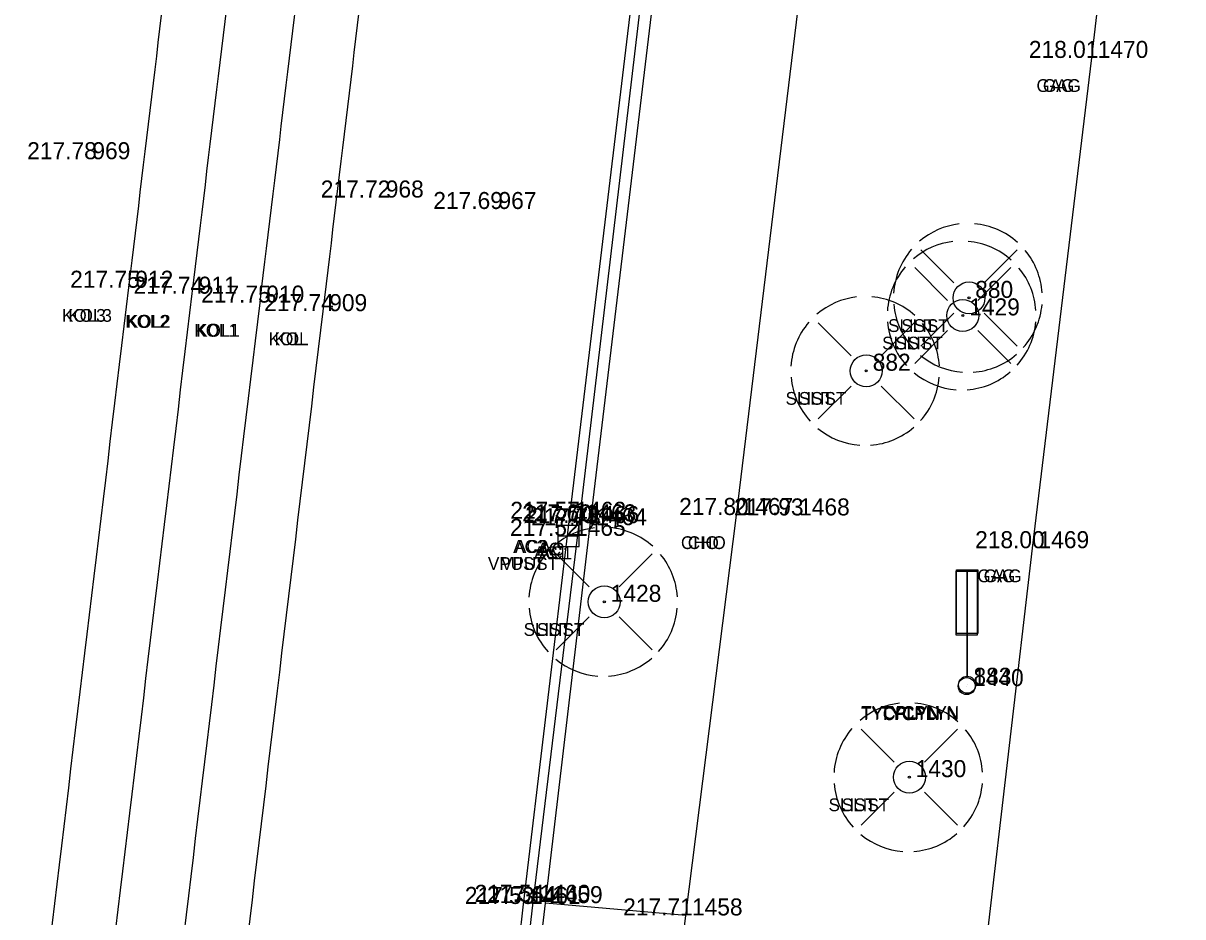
# Model space of a CAD drawing. Extents: x -471047 to -470889, y -1102859 to -1102000.
# Drawn here: x -470980 to -470952.73, y -1102564.92 to -1102543.92 of the extents above; entities that cross this region are included whole.
import ezdxf

# ---------------------------------------------------------------- set-up
doc = ezdxf.new("R2010")
doc.units = 0
for name, color, linetype in [('Vrstva 1', 7, 'Continuous'), ('Vrstva 11', 7, 'Continuous'), ('Vrstva 16', 7, 'Continuous'), ('Vrstva 25', 7, 'Continuous'), ('Vrstva 34', 7, 'Continuous'), ('Vrstva 35', 7, 'Continuous'), ('Vrstva 36', 7, 'Continuous'), ('Vrstva 38', 7, 'Continuous'), ('Vrstva 5', 7, 'Continuous'), ('Vrstva 6', 7, 'Continuous'), ('Vrstva 7', 7, 'Continuous'), ('Vrstva 8', 7, 'Continuous')]:
    doc.layers.add(name, color=color, linetype=linetype)

msp = doc.modelspace()

# ---------------------------------------------------------------- linework, layer by layer
at = {"layer": 'Vrstva 1'}
for points in [[(-471040.344, -1102858.385), (-471031.676, -1102846.187), (-471026.357, -1102838.629), (-471023.212, -1102833.975), (-471019.21, -1102827.465), (-471016.861, -1102823.272), (-471013.099, -1102815.912), (-471010.824, -1102810.955), (-471007.329, -1102802.292), (-471005.34, -1102796.515), (-471002.842, -1102787.838), (-471001.3, -1102780.997), (-471000.19, -1102774.713), (-470999.247, -1102768.204), (-470998.794, -1102764.784), (-470997.199, -1102751.812), (-470994.899, -1102732.807), (-470992.551, -1102713.262), (-470990.326, -1102694.887), (-470988.122, -1102676.57), (-470985.812, -1102657.305), (-470983.537, -1102638.407), (-470981.386, -1102620.622), (-470979.843, -1102608.014), (-470976.377, -1102579.253), (-470972.945, -1102550.69), (-470970.475, -1102530.206), (-470967.905, -1102508.801), (-470965.053, -1102485.131), (-470962.734, -1102465.9), (-470960.173, -1102444.812), (-470957.795, -1102425.103), (-470954.965, -1102401.839), (-470953.834, -1102392.574), (-470952.33, -1102379.985), (-470950.744, -1102366.853), (-470948.978, -1102352.106), (-470947.037, -1102335.844), (-470944.949, -1102318.462), (-470944.013, -1102310.745), (-470942.39, -1102297.267), (-470939.519, -1102273.45), (-470937.593, -1102257.43), (-470936.064, -1102244.81), (-470934.114, -1102228.634), (-470931.621, -1102207.856), (-470929.536, -1102190.857), (-470926.572, -1102166.31), (-470924.91, -1102152.663), (-470923.413, -1102140.333), (-470921.923, -1102127.669), (-470921.155, -1102120.084), (-470920.446, -1102109.574), (-470919.912, -1102099.137), (-470919.63, -1102088.981), (-470919.523, -1102081.193), (-470919.563, -1102070.395), (-470919.714, -1102064.236), (-470920.134, -1102054.704), (-470920.462, -1102047.615), (-470920.599, -1102044.52), (-470920.743, -1102041.873), (-470921.125, -1102034.455), (-470921.774, -1102030.337), (-470922.418, -1102027.787), (-470923.734, -1102023.93), (-470924.872, -1102021.434), (-470926.752, -1102018.182), (-470927.953, -1102016.45), (-470929.616, -1102014.424), (-470932.252, -1102011.756), (-470935.111, -1102009.425), (-470938.391, -1102007.371), (-470942.651, -1102005.401)], [(-471041.328, -1102857.18), (-471032.144, -1102844.242), (-471027.583, -1102837.763), (-471024.388, -1102833.028), (-471020.451, -1102826.6), (-471018.089, -1102822.378), (-471014.542, -1102815.445), (-471012.233, -1102810.418), (-471009.247, -1102803.108), (-471006.795, -1102796.098), (-471004.315, -1102787.532), (-471002.782, -1102780.723), (-471001.674, -1102774.458), (-471000.75, -1102768.095), (-471000.28, -1102764.601), (-470998.692, -1102751.741), (-470996.378, -1102732.635), (-470994.028, -1102713.058), (-470991.808, -1102694.749), (-470989.616, -1102676.447), (-470987.284, -1102657.013), (-470985.031, -1102638.272), (-470982.87, -1102620.431), (-470981.334, -1102607.933), (-470977.881, -1102579.263), (-470974.429, -1102550.492), (-470971.964, -1102530.054), (-470969.391, -1102508.607), (-470966.54, -1102484.984), (-470964.231, -1102465.853), (-470961.679, -1102444.752), (-470959.304, -1102425.078), (-470956.455, -1102401.634), (-470955.339, -1102392.489), (-470953.812, -1102379.71), (-470952.249, -1102366.808), (-470950.479, -1102352.023), (-470948.536, -1102335.868), (-470946.426, -1102318.233), (-470945.493, -1102310.531), (-470943.864, -1102297.013), (-470940.984, -1102273.071), (-470939.078, -1102257.195), (-470937.559, -1102244.684), (-470935.592, -1102228.353), (-470933.101, -1102207.653), (-470931.011, -1102190.57), (-470928.046, -1102166.021), (-470926.409, -1102152.578), (-470924.898, -1102140.121), (-470923.427, -1102127.544), (-470922.647, -1102119.826), (-470921.919, -1102109.229), (-470921.42, -1102099.134), (-470921.127, -1102089.016), (-470921.023, -1102081.453), (-470921.061, -1102070.468), (-470921.209, -1102064.314), (-470921.666, -1102053.966), (-470922.156, -1102043.345), (-470922.299, -1102039.934), (-470922.637, -1102034.36), (-470923.091, -1102031.241), (-470923.847, -1102028.247), (-470925.083, -1102024.594), (-470926.222, -1102022.086), (-470928.04, -1102018.943), (-470929.138, -1102017.357), (-470930.929, -1102015.175), (-470933.062, -1102013.049), (-470936.379, -1102010.368), (-470939.169, -1102008.662), (-470942.899, -1102006.906), (-470945.661, -1102005.908)], [(-471043.557, -1102855.955), (-471035.129, -1102844.026), (-471029.872, -1102836.499), (-471026.577, -1102831.578), (-471022.675, -1102825.415), (-471020.123, -1102821.053), (-471016.667, -1102814.59), (-471014.208, -1102809.45), (-471011.177, -1102802.451), (-471008.55, -1102795.333), (-471006.082, -1102787.209), (-471004.464, -1102780.376), (-471003.265, -1102774.167), (-471002.327, -1102767.948), (-471001.636, -1102762.527), (-471000.297, -1102751.605), (-470997.959, -1102732.524), (-470995.602, -1102712.802), (-470993.412, -1102694.623), (-470991.21, -1102676.17), (-470988.891, -1102656.857), (-470986.625, -1102638.083), (-470984.455, -1102620.195), (-470982.936, -1102607.733), (-470979.497, -1102579.223), (-470976.023, -1102550.279), (-470973.554, -1102529.822), (-470970.991, -1102508.497), (-470968.146, -1102484.787), (-470965.835, -1102465.72), (-470963.284, -1102444.529), (-470960.91, -1102424.942), (-470958.043, -1102401.343), (-470956.946, -1102392.356), (-470955.396, -1102379.408), (-470953.851, -1102366.636), (-470952.049, -1102351.733), (-470950.124, -1102335.611), (-470948.034, -1102318.083), (-470947.094, -1102310.328), (-470945.421, -1102296.51), (-470942.58, -1102272.848), (-470940.675, -1102256.948), (-470939.176, -1102244.526), (-470937.187, -1102228.174), (-470934.708, -1102207.467), (-470932.621, -1102190.433), (-470929.634, -1102165.778), (-470928.004, -1102152.415), (-470926.45, -1102139.595), (-470925.003, -1102127.418), (-470924.249, -1102119.695), (-470923.515, -1102109.093), (-470923.018, -1102099.069), (-470922.711, -1102088.911), (-470922.643, -1102081.356), (-470922.797, -1102070.414), (-470923.018, -1102064.454), (-470923.52, -1102053.203), (-470923.823, -1102047.529), (-470924.123, -1102041.506), (-470924.462, -1102037.486), (-470924.934, -1102031.904), (-470925.664, -1102028.672), (-470926.771, -1102025.506), (-470927.959, -1102022.914), (-470929.674, -1102020.028), (-470930.76, -1102018.498), (-470932.447, -1102016.478), (-470935.215, -1102013.816), (-470937.644, -1102011.98), (-470940.381, -1102010.371), (-470943.968, -1102008.669), (-470947.145, -1102007.524), (-470950.874, -1102006.74)], [(-471044.756, -1102855.056), (-471036.376, -1102843.177), (-471031.167, -1102835.741), (-471027.859, -1102830.8), (-471023.934, -1102824.593), (-471021.43, -1102820.312), (-471018.011, -1102813.91), (-471015.536, -1102808.75), (-471012.578, -1102801.897), (-471009.95, -1102794.77), (-471007.561, -1102786.914), (-471005.936, -1102780.074), (-471004.727, -1102773.818), (-471003.828, -1102767.827), (-471003.121, -1102762.345), (-471001.787, -1102751.467), (-470999.446, -1102732.348), (-470997.073, -1102712.539), (-470994.902, -1102694.521), (-470992.696, -1102676.023), (-470990.376, -1102656.68), (-470988.131, -1102638.071), (-470985.947, -1102620.018), (-470984.417, -1102607.512), (-470980.993, -1102579.08), (-470977.514, -1102550.137), (-470975.048, -1102529.649), (-470972.488, -1102508.37), (-470969.618, -1102484.508), (-470967.34, -1102465.669), (-470964.767, -1102444.39), (-470962.402, -1102424.781), (-470959.534, -1102401.193), (-470958.432, -1102392.151), (-470956.883, -1102379.208), (-470955.335, -1102366.424), (-470953.535, -1102351.506), (-470951.606, -1102335.399), (-470949.519, -1102317.94), (-470948.575, -1102310.159), (-470946.889, -1102296.144), (-470944.056, -1102272.618), (-470942.139, -1102256.659), (-470940.657, -1102244.341), (-470938.638, -1102227.749), (-470936.19, -1102207.298), (-470934.102, -1102190.255), (-470931.124, -1102165.639), (-470929.492, -1102152.254), (-470927.915, -1102139.252), (-470926.46, -1102127.103), (-470925.74, -1102119.604), (-470925.012, -1102108.913), (-470924.523, -1102099.054), (-470924.217, -1102088.866), (-470924.148, -1102081.334), (-470924.301, -1102070.391), (-470924.518, -1102064.43), (-470924.97, -1102054.435), (-470925.588, -1102041.569), (-470925.963, -1102035.313), (-470926.405, -1102032.225), (-470927.078, -1102029.198), (-470928.123, -1102026.148), (-470929.318, -1102023.558), (-470930.84, -1102020.97), (-470931.868, -1102019.515), (-470933.443, -1102017.605), (-470936.26, -1102014.885), (-470938.429, -1102013.255), (-470941.213, -1102011.639), (-470944.847, -1102009.927), (-470947.723, -1102008.912), (-470951.444, -1102008.161), (-470954.511, -1102007.931), (-470957.895, -1102008.041)]]:
    msp.add_spline(points, degree=3, dxfattribs=at)
at = {"layer": 'Vrstva 11'}
for p, q in [((-470957.812, -1102556.802), (-470957.812, -1102559.302)), ((-470957.802, -1102556.768), (-470957.802, -1102559.268))]:
    msp.add_line(p, q, dxfattribs=at)
for points in [[(-470958.062, -1102556.802), (-470957.562, -1102556.802), (-470957.562, -1102558.302), (-470958.062, -1102558.302)], [(-470958.052, -1102556.768), (-470957.552, -1102556.768), (-470957.552, -1102558.268), (-470958.052, -1102558.268)]]:
    msp.add_lwpolyline(points, close=True, dxfattribs=at)
for centre in [(-470957.812, -1102559.501), (-470957.802, -1102559.468)]:
    msp.add_circle(centre, 0.2, dxfattribs=at)
at = {"layer": 'Vrstva 16'}
for p, q in [((-470958.112, -1102550.024), (-470958.888, -1102549.249)), ((-470957.402, -1102550.024), (-470956.628, -1102549.249)), ((-470958.26, -1102550.438), (-470959.034, -1102549.663)), ((-470957.55, -1102550.438), (-470956.774, -1102549.663)), ((-470958.112, -1102550.734), (-470958.888, -1102551.509)), ((-470957.402, -1102550.734), (-470956.628, -1102551.509)), ((-470960.53, -1102551.739), (-470961.304, -1102550.964)), ((-470959.82, -1102551.739), (-470959.044, -1102550.964)), ((-470958.26, -1102551.148), (-470959.034, -1102551.923)), ((-470957.55, -1102551.148), (-470956.774, -1102551.923)), ((-470960.53, -1102552.449), (-470961.304, -1102553.224)), ((-470959.82, -1102552.449), (-470959.044, -1102553.224)), ((-470966.69, -1102557.165), (-470967.464, -1102556.39)), ((-470965.98, -1102557.165), (-470965.204, -1102556.39)), ((-470966.69, -1102557.875), (-470967.464, -1102558.65)), ((-470965.98, -1102557.875), (-470965.204, -1102558.65)), ((-470959.514, -1102561.286), (-470960.29, -1102560.511)), ((-470958.804, -1102561.286), (-470958.03, -1102560.511)), ((-470959.514, -1102561.996), (-470960.29, -1102562.771)), ((-470958.804, -1102561.996), (-470958.03, -1102562.771))]:
    msp.add_line(p, q, dxfattribs=at)
for centre, radius in [((-470957.757, -1102550.379), 0.375), ((-470957.904, -1102550.793), 0.375), ((-470957.757, -1102550.379), 0.025), ((-470957.757, -1102550.379), 0.025), ((-470957.904, -1102550.793), 0.025), ((-470957.904, -1102550.793), 0.025), ((-470960.174, -1102552.094), 0.375), ((-470960.174, -1102552.094), 0.025), ((-470960.174, -1102552.094), 0.025), ((-470966.334, -1102557.52), 0.375), ((-470966.334, -1102557.52), 0.025), ((-470966.334, -1102557.52), 0.025), ((-470959.159, -1102561.641), 0.375), ((-470959.159, -1102561.641), 0.025), ((-470959.159, -1102561.641), 0.025)]:
    msp.add_circle(centre, radius, dxfattribs=at)
for centre, start, end in [((-470957.783, -1102550.379), 96.7144, 130.447), ((-470957.783, -1102550.379), 48.1897, 84.9117), ((-470957.93, -1102550.793), 96.7144, 130.447), ((-470957.93, -1102550.793), 48.1897, 84.9117), ((-470957.783, -1102550.379), 139.23, 176.4602), ((-470957.783, -1102550.379), 3.8615, 39.6013), ((-470957.93, -1102550.793), 139.23, 176.4602), ((-470957.93, -1102550.793), 3.8615, 39.6013), ((-470960.199, -1102552.094), 96.7144, 130.447), ((-470960.199, -1102552.094), 48.1897, 84.9117), ((-470957.783, -1102550.379), 184.9408, 222.2827), ((-470957.783, -1102550.379), 318.1086, 355.0481), ((-470960.199, -1102552.094), 139.23, 176.4602), ((-470957.93, -1102550.793), 184.9408, 222.2827), ((-470960.199, -1102552.094), 3.8615, 39.6013), ((-470957.93, -1102550.793), 318.1086, 355.0481), ((-470957.783, -1102550.379), 230.4703, 265.8356), ((-470957.783, -1102550.379), 274.1732, 310.7861), ((-470957.93, -1102550.793), 230.4703, 265.8356), ((-470957.93, -1102550.793), 274.1732, 310.7861), ((-470960.199, -1102552.094), 184.9408, 222.2827), ((-470960.199, -1102552.094), 318.1086, 355.0481), ((-470960.199, -1102552.094), 230.4703, 265.8356), ((-470960.199, -1102552.094), 274.1732, 310.7861), ((-470966.36, -1102557.52), 96.7144, 130.447), ((-470966.36, -1102557.52), 48.1897, 84.9117), ((-470966.36, -1102557.52), 139.23, 176.4602), ((-470966.36, -1102557.52), 3.8615, 39.6013), ((-470966.36, -1102557.52), 184.9408, 222.2827), ((-470966.36, -1102557.52), 318.1086, 355.0481), ((-470966.36, -1102557.52), 230.4703, 265.8356), ((-470966.36, -1102557.52), 274.1732, 310.7861), ((-470959.185, -1102561.641), 96.7144, 130.447), ((-470959.185, -1102561.641), 48.1897, 84.9117), ((-470959.185, -1102561.641), 139.23, 176.4602), ((-470959.185, -1102561.641), 3.8615, 39.6013), ((-470959.185, -1102561.641), 184.9408, 222.2827), ((-470959.185, -1102561.641), 318.1086, 355.0481), ((-470959.185, -1102561.641), 230.4703, 265.8356), ((-470959.185, -1102561.641), 274.1732, 310.7861)]:
    msp.add_arc(centre, 1.75, start, end, dxfattribs=at)
at = {"layer": 'Vrstva 25'}
for p, q in [((-470967.424, -1102555.723), (-470967.424, -1102556.223)), ((-470966.924, -1102555.723), (-470967.424, -1102555.723)), ((-470966.924, -1102556.223), (-470966.924, -1102555.723)), ((-470967.424, -1102555.973), (-470966.924, -1102555.973)), ((-470967.424, -1102556.223), (-470966.924, -1102556.223))]:
    msp.add_line(p, q, dxfattribs=at)
at = {"layer": 'Vrstva 34'}
for p, q in [((-470954.88, -1102544.74), (-470954.88, -1102544.74)), ((-470978.52, -1102547.12), (-470978.52, -1102547.12)), ((-470971.62, -1102548.02), (-470971.62, -1102548.02)), ((-470968.97, -1102548.29), (-470968.97, -1102548.29)), ((-470977.51, -1102550.14), (-470977.51, -1102550.14)), ((-470976.02, -1102550.28), (-470976.02, -1102550.28)), ((-470974.43, -1102550.49), (-470974.43, -1102550.49)), ((-470957.76, -1102550.38), (-470957.76, -1102550.38)), ((-470972.95, -1102550.69), (-470972.95, -1102550.69)), ((-470957.9, -1102550.79), (-470957.9, -1102550.79)), ((-470960.17, -1102552.09), (-470960.17, -1102552.09)), ((-470963.23, -1102555.48), (-470963.23, -1102555.48)), ((-470967.16, -1102555.57), (-470967.16, -1102555.57)), ((-470966.92, -1102555.63), (-470966.92, -1102555.63)), ((-470966.85, -1102555.67), (-470966.85, -1102555.67)), ((-470966.67, -1102555.72), (-470966.67, -1102555.72)), ((-470961.9, -1102555.49), (-470961.9, -1102555.49)), ((-470967.17, -1102555.97), (-470967.17, -1102555.97)), ((-470956.27, -1102556.26), (-470956.27, -1102556.26)), ((-470966.33, -1102557.52), (-470966.33, -1102557.52)), ((-470957.81, -1102559.5), (-470957.81, -1102559.5)), ((-470957.8, -1102559.47), (-470957.8, -1102559.47)), ((-470959.16, -1102561.64), (-470959.16, -1102561.64)), ((-470968.23, -1102564.62), (-470968.23, -1102564.62)), ((-470968, -1102564.57), (-470968, -1102564.57)), ((-470967.71, -1102564.6), (-470967.71, -1102564.6)), ((-470964.42, -1102564.89), (-470964.42, -1102564.89))]:
    msp.add_line(p, q, dxfattribs=at)
at = {"layer": 'Vrstva 5'}
for p, q in [((-470967.155, -1102555.569), (-470965.561, -1102542.324)), ((-470968.23, -1102564.623), (-470967.155, -1102555.569)), ((-470969.913, -1102578.903), (-470968.23, -1102564.623))]:
    msp.add_line(p, q, dxfattribs=at)
at = {"layer": 'Vrstva 6'}
for p, q in [((-470953.909, -1102536.477), (-470954.875, -1102544.737)), ((-470954.875, -1102544.737), (-470956.273, -1102556.258)), ((-470956.273, -1102556.258), (-470957.656, -1102568.144))]:
    msp.add_line(p, q, dxfattribs=at)
at = {"layer": 'Vrstva 7'}
for p, q in [((-470966.667, -1102555.716), (-470965.064, -1102542.413)), ((-470967.713, -1102564.6), (-470966.667, -1102555.716)), ((-470969.386, -1102578.705), (-470967.713, -1102564.6))]:
    msp.add_line(p, q, dxfattribs=at)
at = {"layer": 'Vrstva 8'}
for p, q in [((-470966.92, -1102555.628), (-470965.341, -1102542.335)), ((-470963.227, -1102555.483), (-470961.673, -1102542.71)), ((-470964.419, -1102564.89), (-470963.227, -1102555.483)), ((-470968.004, -1102564.574), (-470966.92, -1102555.628)), ((-470969.682, -1102578.891), (-470968.004, -1102564.574)), ((-470964.419, -1102564.89), (-470967.713, -1102564.6)), ((-470966.057, -1102579.132), (-470964.419, -1102564.89))]:
    msp.add_line(p, q, dxfattribs=at)

# ---------------------------------------------------------------- texts
at = {"layer": 'Vrstva 35'}
for s, p in [('GAG', (-470956.17, -1102545.54)), ('GAG', (-470956.019, -1102545.54)), ('KOL3', (-470979.085, -1102550.94)), ('KOL3', (-470978.938, -1102550.94)), ('KOL2', (-470977.595, -1102551.08)), ('KOL2', (-470977.561, -1102551.08)), ('KOL1', (-470975.972, -1102551.29)), ('KOL1', (-470975.93, -1102551.29)), ('SLIST', (-470959.66, -1102551.18)), ('SLIST', (-470959.349, -1102551.18)), ('KOL', (-470974.225, -1102551.49)), ('KOL', (-470974.089, -1102551.49)), ('SLIST', (-470959.8, -1102551.59)), ('SLIST', (-470959.489, -1102551.59)), ('SLIST', (-470962.07, -1102552.89)), ('SLIST', (-470961.759, -1102552.89)), ('CHO', (-470964.531, -1102556.28)), ('CHO', (-470964.369, -1102556.28)), ('AC2', (-470968.476, -1102556.37)), ('AC2', (-470968.435, -1102556.37)), ('AC1', (-470967.987, -1102556.52)), ('AC', (-470967.909, -1102556.43)), ('AC1', (-470967.87, -1102556.52)), ('AC', (-470967.834, -1102556.43)), ('VPUST', (-470969.07, -1102556.77)), ('VPUST', (-470968.759, -1102556.77)), ('GAG', (-470957.56, -1102557.06)), ('GAG', (-470957.409, -1102557.06)), ('SLIST', (-470968.23, -1102558.32)), ('SLIST', (-470967.919, -1102558.32)), ('TYCPLYN', (-470960.299, -1102560.3)), ('TYCPLYN', (-470960.289, -1102560.27)), ('TYCPLYN', (-470959.849, -1102560.3)), ('TYCPLYN', (-470959.839, -1102560.27)), ('SLIST', (-470961.06, -1102562.44)), ('SLIST', (-470960.749, -1102562.44))]:
    msp.add_text(s, height=0.3, dxfattribs=at).set_placement(p)
at = {"layer": 'Vrstva 36'}
for s, p in [(' 1470', (-470954.88, -1102544.74)), (' 969', (-470978.52, -1102547.12)), (' 968', (-470971.62, -1102548.02)), (' 967', (-470968.97, -1102548.29)), (' 912', (-470977.51, -1102550.14)), (' 911', (-470976.02, -1102550.28)), (' 880', (-470957.76, -1102550.38)), (' 910', (-470974.43, -1102550.49)), (' 909', (-470972.95, -1102550.69)), (' 1429', (-470957.9, -1102550.79)), (' 882', (-470960.17, -1102552.09)), (' 1462', (-470967.16, -1102555.57)), (' 1467', (-470963.23, -1102555.48)), (' 1468', (-470961.9, -1102555.49)), (' 1463', (-470966.92, -1102555.63)), (' 1466', (-470966.85, -1102555.67)), (' 1464', (-470966.67, -1102555.72)), (' 1465', (-470967.17, -1102555.97)), (' 1469', (-470956.27, -1102556.26)), (' 1428', (-470966.33, -1102557.52)), (' 883', (-470957.8, -1102559.47)), (' 1440', (-470957.81, -1102559.5)), (' 1430', (-470959.16, -1102561.64)), (' 1460', (-470968, -1102564.57)), (' 1459', (-470967.71, -1102564.6)), (' 1461', (-470968.23, -1102564.62)), (' 1458', (-470964.42, -1102564.89))]:
    msp.add_text(s, height=0.4, dxfattribs=at).set_placement(p)
at = {"layer": 'Vrstva 38'}
for s, p in [('218.01 ', (-470956.35, -1102544.74)), ('217.78 ', (-470979.904, -1102547.12)), ('217.72 ', (-470973.001, -1102548.02)), ('217.69 ', (-470970.354, -1102548.29)), ('217.75 ', (-470978.894, -1102550.14)), ('217.74 ', (-470977.402, -1102550.28)), ('217.75 ', (-470975.814, -1102550.49)), ('217.74 ', (-470974.332, -1102550.69)), ('217.57 ', (-470968.543, -1102555.57)), ('217.80 ', (-470964.573, -1102555.48)), ('217.93 ', (-470963.283, -1102555.49)), ('217.60 ', (-470968.263, -1102555.63)), ('217.70 ', (-470968.193, -1102555.67)), ('217.73 ', (-470968.053, -1102555.72)), ('217.52 ', (-470968.551, -1102555.97)), ('218.00 ', (-470957.613, -1102556.26)), ('217.54 ', (-470969.382, -1102564.57)), ('217.64 ', (-470969.092, -1102564.6)), ('217.53 ', (-470969.613, -1102564.62)), ('217.71 ', (-470965.89, -1102564.89))]:
    msp.add_text(s, height=0.4, dxfattribs=at).set_placement(p)

doc.saveas('drawing.dxf')
